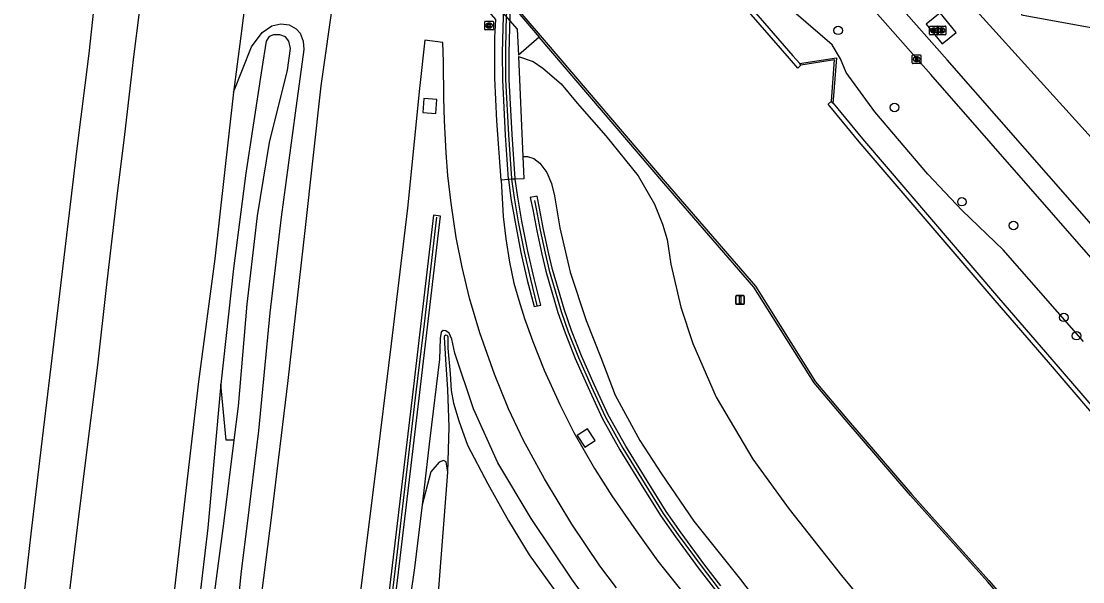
# Model space of a CAD drawing. Extents: x 157466 to 158888, y 383063 to 384677.
# Drawn here: x 157715.2 to 157837.3, y 383305.6 to 383370.1 of the extents above; entities that cross this region are included whole.
import ezdxf

# ---------------------------------------------------------------- set-up
doc = ezdxf.new("R2010")
doc.units = 0
for name, color, linetype in [('IMGEO_Afsluitpaal', 7, 'Continuous'), ('IMGEO_Berm_groen', 7, 'Continuous'), ('IMGEO_Boom', 7, 'Continuous'), ('IMGEO_Brandkraan', 7, 'Continuous'), ('IMGEO_Geluidsscherm', 7, 'Continuous'), ('IMGEO_Grasland_overig', 7, 'Continuous'), ('IMGEO_Groenvoorziening', 7, 'Continuous'), ('IMGEO_Hek', 7, 'Continuous'), ('IMGEO_Kademuur', 7, 'Continuous'), ('IMGEO_Kolk', 7, 'Continuous'), ('IMGEO_Muur', 7, 'Continuous'), ('IMGEO_Pand', 7, 'Continuous'), ('IMGEO_Rijbaan_autosnelweg', 7, 'Continuous'), ('IMGEO_Rijbaan_autoweg', 7, 'Continuous'), ('IMGEO_Rioolput', 7, 'Continuous'), ('IMGEO_Terreindeel_gesloten', 7, 'Continuous')]:
    doc.layers.add(name, color=color, linetype=linetype)

msp = doc.modelspace()

# ---------------------------------------------------------------- linework, layer by layer
at = {"layer": 'IMGEO_Afsluitpaal'}
for p, q in [((157797.41, 383337.62), (157797.41, 383338.42)), ((157797.41, 383338.42), (157797.41, 383337.62)), ((157797.51, 383338.52), (157798.3, 383338.52)), ((157798.3, 383338.52), (157797.51, 383338.52)), ((157798.3, 383337.52), (157797.51, 383337.52)), ((157797.51, 383337.52), (157798.3, 383337.52)), ((157798.4, 383338.42), (157798.4, 383337.62)), ((157798.4, 383337.62), (157798.4, 383338.42))]:
    msp.add_line(p, q, dxfattribs=at)
msp.add_lwpolyline([(157797.83, 383338.4), (157797.98, 383338.4), (157797.98, 383337.65), (157797.83, 383337.65), (157797.83, 383338.4)], dxfattribs=at)
for centre, start, end in [((157797.51, 383338.42), 90, 180), ((157797.51, 383338.42), 90, 180), ((157797.51, 383337.62), 180, 270), ((157797.51, 383337.62), 180, 270), ((157798.3, 383338.42), 0, 90), ((157798.3, 383338.42), 360, 90), ((157798.3, 383337.62), 270, 0), ((157798.3, 383337.62), 270, 0)]:
    msp.add_arc(centre, 0.1, start, end, dxfattribs=at)
at = {"layer": 'IMGEO_Berm_groen'}
for points in [[(157739.63, 383361.91), (157741.69, 383367.14), (157742.91, 383368.79), (157744.02, 383369.54), (157745.07, 383369.79), (157746.01, 383369.66), (157746.84, 383369.19), (157747.29, 383368.7), (157747.64, 383367.78), (157747.73, 383366.82), (157746.71, 383359.49), (157745.11, 383347.53), (157743.8, 383336.54), (157742.51, 383322.96), (157741.17, 383312), (157740.49, 383306.83), (157739.35, 383295.42)], [(157739.69, 383321.89), (157740.18, 383325.82), (157741.18, 383337.55), (157742.4, 383347.68), (157743.77, 383356.14), (157745.83, 383364.46), (157746.18, 383366.93), (157745.99, 383367.78), (157745.62, 383368.27), (157744.95, 383368.52), (157744.24, 383368.51), (157743.71, 383368.34), (157743.39, 383367.77), (157742.87, 383364.65), (157741.05, 383352.6), (157739.63, 383341.64), (157738.17, 383328.34)], [(157763.02, 383361.08), (157761.52, 383361.19), (157761.41, 383359.57), (157762.91, 383359.47), (157763.02, 383361.08)], [(157772.91, 383354.54), (157773.03, 383351.95), (157772.05, 383351.9)], [(157772.91, 383354.54), (157773.46, 383354.53), (157774.17, 383354.3), (157774.88, 383353.75), (157775.66, 383352.67), (157776.23, 383351.41), (157776.57, 383350.01), (157777.18, 383346.31), (157778.35, 383341.23), (157780.19, 383335.67), (157781.87, 383331.39), (157783.55, 383327.06), (157786.39, 383321.87), (157788.86, 383318.03), (157792.59, 383312.58), (157797.95, 383305.86), (157804.26, 383297.61), (157811.94, 383288.81)], [(157771.25, 383351.86), (157770.42, 383351.81)], [(157793.15, 383288.09), (157788.25, 383293.54), (157783.02, 383299.67), (157778.55, 383305.91), (157773.86, 383312.87), (157770.05, 383319.3), (157767.24, 383325.51), (157765.09, 383331.9), (157764.73, 383333.52), (157764.45, 383334.19), (157764.06, 383334.47), (157763.73, 383334.5), (157763.5, 383334.31), (157763.42, 383333.6), (157763.31, 383331.22), (157762.21, 383322.09), (157761.34, 383314.47)], [(157738.17, 383328.34), (157736.68, 383311.82), (157735.27, 383300.17)], [(157781.24, 383321.87), (157780.37, 383323.21), (157779.17, 383322.42), (157780.05, 383321.09), (157781.24, 383321.87)], [(157736.8, 383299.33), (157738.5, 383312.31), (157739.69, 383321.89)], [(157761.34, 383314.47), (157760.46, 383307.2), (157759.49, 383300.56), (157758.88, 383294.5)]]:
    msp.add_lwpolyline(points, dxfattribs=at)
at = {"layer": 'IMGEO_Boom'}
for centre in [(157809.2, 383369.03), (157815.67, 383360.16), (157823.44, 383349.32), (157829.38, 383346.59), (157835.16, 383336.02), (157836.62, 383333.91)]:
    msp.add_circle(centre, 0.489, dxfattribs=at)
at = {"layer": 'IMGEO_Brandkraan'}
for p, q in [((157819.7, 383368.59), (157819.7, 383369.44)), ((157819.78, 383369.52), (157820.63, 383369.52)), ((157820.19, 383369.3), (157820.22, 383369.3)), ((157820.71, 383369.44), (157820.71, 383368.59)), ((157820.63, 383368.52), (157819.78, 383368.52)), ((157820.21, 383368.74), (157820.19, 383368.74))]:
    msp.add_line(p, q, dxfattribs=at)
for points in [[(157819.7, 383368.59), (157819.7, 383369.44)], [(157819.78, 383369.52), (157820.63, 383369.52)], [(157820.05, 383369.22), (157820.05, 383368.82), (157820.27, 383368.82)], [(157820.28, 383369.22), (157820.05, 383369.22)], [(157820.71, 383369.44), (157820.71, 383368.59)], [(157820.63, 383368.52), (157819.78, 383368.52)], [(157820.23, 383369.13), (157820.18, 383369.13), (157820.18, 383369.06)], [(157820.18, 383369.06), (157820.23, 383369.06)], [(157820.24, 383368.98), (157820.18, 383368.98), (157820.18, 383368.9)], [(157820.18, 383368.9), (157820.24, 383368.9)]]:
    msp.add_lwpolyline(points, dxfattribs=at)
for centre, radius, start, end in [((157819.78, 383369.44), 0.0765, 91.552, 178.448), ((157819.78, 383369.44), 0.0765, 91.552, 178.448), ((157820.29, 383369.07), 0.145, 59.4692, 91.5367), ((157820.31, 383369.12), 0.0922, 285.5137, 58.1501), ((157820.63, 383369.44), 0.0765, 1.552, 88.448), ((157820.63, 383369.44), 0.0765, 1.552, 88.448), ((157819.78, 383368.59), 0.0765, 181.552, 268.448), ((157819.78, 383368.59), 0.0765, 181.552, 268.448), ((157820.23, 383369.1), 0.0379, 267.8285, 90.9355), ((157820.24, 383368.94), 0.0404, 269.8759, 90.5077), ((157820.27, 383369.07), 0.251, 268.6676, 293.5347), ((157820.32, 383368.93), 0.105, 301.3115, 78.989), ((157820.63, 383368.59), 0.0765, 271.552, 358.448), ((157820.63, 383368.59), 0.0765, 271.552, 358.448)]:
    msp.add_arc(centre, radius, start, end, dxfattribs=at)
for centre, major_axis, ratio, start_param, end_param in [((157820.19, 383369.02), (-0.387, 0.002), 0.722429, 4.712389, 7.853982), ((157820.22, 383369.02), (-0.39, 0.002), 0.717154, 1.570796, 4.712389)]:
    msp.add_ellipse(centre, major_axis=major_axis, ratio=ratio, start_param=start_param, end_param=end_param, dxfattribs=at)
at = {"layer": 'IMGEO_Geluidsscherm'}
for points in [[(157771.64, 383351.98), (157771.29, 383357.02), (157770.96, 383363.37), (157770.95, 383366.41), (157771, 383369.37), (157771.21, 383375.29), (157771.53, 383380.79), (157772.08, 383388.27), (157772.66, 383395.13), (157773.51, 383404.07), (157774.07, 383410.59)], [(157774.57, 383337.4), (157773.82, 383340.4), (157773.1, 383343.57), (157772.41, 383347.02), (157771.94, 383349.77), (157771.65, 383351.93)], [(157774.24, 383349.48), (157774.44, 383348.5), (157774.92, 383346.04), (157775.49, 383343.39), (157775.95, 383341.42), (157776.64, 383339.07), (157777.32, 383336.71), (157778.14, 383334.36), (157779.3, 383331.42), (157780.78, 383328.11), (157782.39, 383324.6), (157784.41, 383320.99), (157786.87, 383317), (157789.07, 383313.46), (157790.8, 383310.99), (157793.54, 383307.28), (157795.4, 383304.87), (157798.33, 383301.24), (157801.57, 383297.23), (157805.37, 383292.59), (157809.03, 383288.44)], [(157761.58, 383335.26), (157763.02, 383347.55)], [(157756.35, 383291.34), (157758.41, 383308.38), (157760.65, 383327.41), (157761.58, 383335.26)]]:
    msp.add_lwpolyline(points, dxfattribs=at)
at = {"layer": 'IMGEO_Grasland_overig'}
for points in [[(157772.4, 383366.02), (157774.1, 383365.46), (157775.2, 383364.7), (157777.33, 383362.87), (157779.18, 383360.67), (157782.48, 383356.9), (157786.2, 383352.28), (157788.07, 383349.05), (157789, 383346.73), (157789.54, 383344.96), (157789.94, 383342.15), (157791.1, 383337.19), (157792.49, 383333), (157795.15, 383326.84), (157799.38, 383319.71), (157803.54, 383313.95), (157809.59, 383306.32), (157815.29, 383299.41), (157821.19, 383291.83)], [(157772.4, 383366.02), (157772.91, 383354.54)], [(157764.27, 383318.2), (157764.43, 383323.39), (157764.29, 383327.71), (157764.06, 383331.17), (157763.89, 383333.75), (157763.94, 383333.94), (157764.04, 383334), (157764.19, 383333.96), (157764.27, 383333.77), (157764.28, 383332.48), (157764.55, 383329.56), (157764.67, 383327.62), (157764.93, 383326.16), (157765.55, 383324.11), (157766.55, 383321.33), (157768.9, 383316.86), (157771.27, 383312.63), (157773.66, 383308.7), (157777.1, 383303.9), (157780.96, 383298.99), (157783.95, 383295.29), (157786.94, 383291.6)], [(157739.69, 383321.89), (157738.77, 383321.91), (157738.17, 383328.34)], [(157764.27, 383318.2), (157764.11, 383319.41), (157763.77, 383319.54), (157763.29, 383319.36), (157762.33, 383318.25), (157761.34, 383314.47)], [(157762.31, 383294.52), (157762.59, 383298.22), (157763, 383301.81), (157763.42, 383306.81), (157763.86, 383312.74), (157764.27, 383318.2)]]:
    msp.add_lwpolyline(points, dxfattribs=at)
at = {"layer": 'IMGEO_Groenvoorziening'}
for points in [[(157793.51, 383406.39), (157803.74, 383395.36), (157805.59, 383393), (157807.53, 383390.72), (157849.7, 383344.14), (157889.59, 383300.09), (157949.89, 383232.91)], [(157840.7, 383340.13), (157819.87, 383363.95), (157790.96, 383396.65), (157792.9, 383398.29)], [(157948.97, 383232.31), (157933.28, 383250), (157922.54, 383262.11), (157912.57, 383272.68), (157895.75, 383287.54), (157892.35, 383290.29), (157878.36, 383302.97), (157857.16, 383325.09), (157844.56, 383339.58), (157839.42, 383345.49), (157821.75, 383365.65), (157792.9, 383398.29)], [(157837.43, 383333.25), (157828.19, 383343.8), (157823.46, 383348.3), (157819.51, 383352.48), (157813.42, 383359.65), (157810.11, 383364.18), (157809.45, 383365.75), (157808.5, 383367.38), (157798.02, 383376.43), (157790.86, 383384.56), (157788.14, 383388.24), (157788.14, 383388.9), (157788.49, 383389.58)], [(157821.18, 383367.48), (157822.78, 383368.8), (157820.92, 383371.05), (157819.32, 383369.73), (157821.18, 383367.48)], [(157774.8, 383368.26), (157772.4, 383366.16)]]:
    msp.add_lwpolyline(points, dxfattribs=at)
at = {"layer": 'IMGEO_Hek'}
msp.add_lwpolyline([(157849.7, 383344.14), (157807.53, 383390.72), (157805.59, 383393), (157803.74, 383395.36), (157793.51, 383406.39)], dxfattribs=at)
at = {"layer": 'IMGEO_Kademuur'}
for points in [[(157804.92, 383365.03), (157804.54, 383364.7), (157803.61, 383365.79), (157795.81, 383374.78), (157792.45, 383378.85), (157792.84, 383379.17), (157794.14, 383377.59)], [(157794.89, 383376.68), (157796.19, 383375.1), (157803.99, 383366.12), (157804.77, 383365.21)], [(157772.54, 383370.9), (157772.57, 383370.87), (157773.27, 383370.04), (157774.8, 383368.26)], [(157772.56, 383371.18), (157775.58, 383367.65), (157789.29, 383351.59), (157799.67, 383339.61), (157806.59, 383328.61), (157810.16, 383324.4), (157817.68, 383315.65), (157826.52, 383305.77), (157840.42, 383289.58), (157854.83, 383273.11), (157862.39, 383264.76), (157870.02, 383255.99), (157904.33, 383217.35), (157912.6, 383208.2), (157912.67, 383208.12), (157912.74, 383208.04), (157912.82, 383207.94), (157916.55, 383203.62), (157918.51, 383201.35), (157920.83, 383198.66)], [(157929.46, 383188.35), (157927.73, 383190.36), (157926.41, 383191.89), (157924.21, 383194.44), (157922.69, 383196.2), (157920.66, 383198.55), (157918.34, 383201.24), (157916.38, 383203.52), (157912.65, 383207.84), (157912.57, 383207.93), (157912.5, 383208.02), (157912.43, 383208.09), (157904.18, 383217.21), (157869.87, 383255.86), (157862.24, 383264.63), (157854.68, 383272.98), (157840.27, 383289.45), (157826.37, 383305.63), (157817.53, 383315.52), (157810, 383324.27), (157806.43, 383328.49), (157799.51, 383339.49), (157789.14, 383351.46), (157774.8, 383368.26)], [(157804.77, 383365.21), (157805.23, 383365.28), (157809, 383365.88), (157808.63, 383361.05), (157808.6, 383360.67)], [(157808.42, 383360.89), (157808.78, 383365.64), (157804.92, 383365.03)], [(157804.92, 383365.03), (157804.77, 383365.21)], [(157914.24, 383237.38), (157915.12, 383236.38), (157914.74, 383236.05), (157899.57, 383253.38), (157896.45, 383257.07), (157887.44, 383267.61), (157876.66, 383280.15), (157866.2, 383292.29), (157853.49, 383307.32), (157838.38, 383325.04), (157833.4, 383330.86), (157827.25, 383337.96), (157811.61, 383356.22), (157808.23, 383360.33), (157808.04, 383360.56), (157808.42, 383360.89)], [(157808.6, 383360.67), (157808.42, 383360.89)], [(157808.6, 383360.67), (157808.62, 383360.65), (157811.99, 383356.54), (157827.63, 383338.28), (157833.78, 383331.19), (157838.76, 383325.37), (157853.88, 383307.64), (157866.58, 383292.62), (157877.04, 383280.48), (157887.82, 383267.93), (157896.83, 383257.39), (157899.95, 383253.71), (157912.36, 383239.53)]]:
    msp.add_lwpolyline(points, dxfattribs=at)
at = {"layer": 'IMGEO_Kolk'}
for p, q in [((157768.53, 383369.15), (157768.53, 383370.01)), ((157768.6, 383370.08), (157769.46, 383370.08)), ((157769.04, 383369.3), (157769.01, 383369.3)), ((157769.02, 383369.86), (157769.04, 383369.86)), ((157769.53, 383370.01), (157769.53, 383369.15)), ((157769.46, 383369.08), (157768.6, 383369.08))]:
    msp.add_line(p, q, dxfattribs=at)
for points in [[(157768.53, 383369.15), (157768.53, 383370.01)], [(157768.6, 383370.08), (157769.46, 383370.08)], [(157768.85, 383369.78), (157768.97, 383369.78), (157768.97, 383369.63), (157769.1, 383369.78), (157769.27, 383369.78), (157769.12, 383369.63), (157769.27, 383369.38), (157769.12, 383369.38), (157769.04, 383369.55), (157768.97, 383369.48), (157768.97, 383369.38), (157768.85, 383369.38), (157768.85, 383369.78)], [(157769.53, 383370.01), (157769.53, 383369.15)], [(157769.46, 383369.08), (157768.6, 383369.08)]]:
    msp.add_lwpolyline(points, dxfattribs=at)
for centre, start, end in [((157768.6, 383370.01), 91.552, 178.448), ((157768.6, 383370.01), 91.552, 178.448), ((157769.45, 383370.01), 1.552, 88.448), ((157769.45, 383370.01), 1.552, 88.448), ((157768.6, 383369.16), 181.552, 268.448), ((157768.6, 383369.16), 181.552, 268.448), ((157769.45, 383369.16), 271.552, 358.448), ((157769.45, 383369.16), 271.552, 358.448)]:
    msp.add_arc(centre, 0.0765, start, end, dxfattribs=at)
for centre, major_axis, ratio, start_param, end_param in [((157769.02, 383369.58), (-0.387, 0.002), 0.722429, 4.712389, 7.853982), ((157769.04, 383369.58), (-0.39, 0.002), 0.717154, 1.570796, 4.712389)]:
    msp.add_ellipse(centre, major_axis=major_axis, ratio=ratio, start_param=start_param, end_param=end_param, dxfattribs=at)
at = {"layer": 'IMGEO_Muur'}
for points in [[(157771.24, 383351.92), (157772.04, 383351.98), (157771.69, 383357.04), (157771.36, 383363.38), (157771.35, 383366.41), (157771.4, 383369.36), (157771.61, 383375.27), (157771.93, 383380.76), (157772.48, 383388.24), (157773.06, 383395.09), (157773.91, 383404.04), (157774.47, 383410.57), (157773.67, 383410.65), (157773.11, 383404.11), (157772.27, 383395.16), (157771.68, 383388.3), (157771.13, 383380.82), (157770.82, 383375.31), (157770.6, 383369.38), (157770.55, 383366.42), (157770.56, 383363.35), (157770.89, 383356.99), (157771.24, 383351.92)], [(157772.05, 383351.9), (157771.25, 383351.86)], [(157771.25, 383351.86), (157771.54, 383349.71), (157772.02, 383346.95), (157772.7, 383343.48), (157773.43, 383340.3), (157774.2, 383337.25), (157774.97, 383337.44), (157774.21, 383340.49), (157773.49, 383343.65), (157772.81, 383347.09), (157772.33, 383349.83), (157772.05, 383351.9)], [(157795.71, 383305.12), (157793.86, 383307.52), (157791.12, 383311.22), (157789.41, 383313.68), (157787.21, 383317.21), (157784.75, 383321.19), (157782.75, 383324.79), (157781.14, 383328.28), (157779.67, 383331.58), (157778.52, 383334.5), (157777.7, 383336.83), (157777.02, 383339.18), (157776.33, 383341.52), (157775.88, 383343.47), (157775.31, 383346.12), (157774.83, 383348.58), (157774.56, 383349.95), (157773.77, 383349.79), (157774.05, 383348.42), (157774.53, 383345.96), (157775.1, 383343.3), (157775.56, 383341.32), (157776.25, 383338.95), (157776.94, 383336.59), (157777.77, 383334.23), (157778.94, 383331.27), (157780.42, 383327.95), (157782.04, 383324.42), (157784.06, 383320.78), (157786.53, 383316.79), (157788.74, 383313.24), (157790.47, 383310.76), (157793.22, 383307.04), (157795.09, 383304.62)], [(157756.75, 383291.29), (157758.8, 383308.33), (157761.05, 383327.36), (157763.44, 383347.66), (157762.65, 383347.76), (157760.26, 383327.46), (157758.01, 383308.43), (157755.96, 383291.38)]]:
    msp.add_lwpolyline(points, dxfattribs=at)
at = {"layer": 'IMGEO_Pand'}
msp.add_lwpolyline([(157867.94, 383377.14), (157866.73, 383377.36), (157867.14, 383379.58), (157828.13, 383386.66), (157826.77, 383379.22), (157831.67, 383378.32), (157831.26, 383376.11), (157830.31, 383370.81), (157864.65, 383364.57), (157874.58, 383362.76), (157877.22, 383362.29), (157878.19, 383367.57), (157878.69, 383370.27), (157876.5, 383370.65), (157877.37, 383375.42), (157870.75, 383376.62)], dxfattribs=at)
at = {"layer": 'IMGEO_Rijbaan_autosnelweg'}
for points in [[(157715.2, 383300.98), (157716.35, 383311.12), (157717.54, 383321.14), (157718.77, 383331.33), (157720.14, 383342.9), (157721.63, 383355.46), (157723, 383366.37), (157724.1, 383376.39), (157725.2, 383384.72), (157726.33, 383392.63), (157726.74, 383395.39), (157726.51, 383395.42), (157726.85, 383397.75), (157727.51, 383401.67), (157728.52, 383405.98), (157728.84, 383407.66)], [(157720.4, 383301.42), (157721.68, 383311.85), (157722.87, 383321.43), (157724, 383330.52), (157725.01, 383339.47), (157726.25, 383349.96), (157727.11, 383357.06), (157728.16, 383365.99), (157729.44, 383376.31), (157730.64, 383386.31), (157731.55, 383394.13), (157731.9, 383398.17), (157731.94, 383400.5), (157731.96, 383404.91), (157731.94, 383407.38)], [(157746.12, 383390.44), (157744.78, 383390.57), (157744.93, 383392.57), (157746.01, 383393.5), (157745.93, 383393.63), (157743.43, 383391.7), (157742.34, 383383.18), (157740.45, 383368.37), (157739.63, 383361.91)], [(157739.63, 383361.91), (157737.47, 383342.74), (157735.59, 383328.65), (157733.45, 383310.17), (157730.98, 383288.77)]]:
    msp.add_lwpolyline(points, dxfattribs=at)
at = {"layer": 'IMGEO_Rijbaan_autoweg'}
for points in [[(157741.99, 383297.34), (157744.03, 383313.26), (157745.91, 383328.77), (157747.86, 383346.01), (157749.71, 383362.66), (157751.17, 383372.93), (157752.01, 383379.89), (157752.15, 383381.45), (157752.2, 383383.42), (157752.05, 383386.21), (157751.91, 383387.61), (157751.84, 383388.47), (157751.86, 383389.83), (157751.85, 383390.13)], [(157770.42, 383351.81), (157769.92, 383358.63), (157769.71, 383363.54), (157769.69, 383368.21), (157769.82, 383370.3), (157751.96, 383390.83), (157751.85, 383390.13)], [(157783.68, 383304.91), (157781.78, 383307.45), (157778.55, 383312.24), (157775.39, 383317.43), (157772.98, 383321.86), (157771.26, 383325.49), (157769.64, 383329.49), (157767.96, 383334.24), (157766.77, 383338.21), (157765.94, 383341.8), (157765.23, 383345.22), (157764.65, 383349.15), (157764.28, 383352.33), (157764.08, 383354.93), (157763.89, 383358.65), (157763.82, 383361.25), (157763.79, 383365.4), (157763.72, 383367.62), (157761.62, 383367.9), (157761.04, 383362.34), (157759.65, 383348.58), (157757.76, 383332.99), (157755.87, 383317.72), (157753.83, 383301.17)], [(157770.42, 383351.81), (157770.66, 383347.61), (157770.96, 383345.04), (157771.38, 383342.36), (157771.89, 383339.97), (157772.46, 383338.01), (157773.12, 383335.87), (157774.05, 383333.24), (157775.37, 383329.93), (157777.17, 383325.98), (157778.8, 383322.78), (157781.17, 383318.65), (157783.15, 383315.5), (157785.96, 383311.48), (157788.44, 383307.97), (157791.65, 383303.96), (157794.85, 383300.04), (157798.57, 383295.75), (157802.81, 383290.81), (157806.04, 383286.96)]]:
    msp.add_lwpolyline(points, dxfattribs=at)
at = {"layer": 'IMGEO_Rioolput'}
for p, q in [((157820.6, 383368.6), (157820.6, 383369.45)), ((157820.67, 383369.53), (157821.52, 383369.53)), ((157821.08, 383369.31), (157821.11, 383369.31)), ((157821.6, 383369.45), (157821.6, 383368.6)), ((157821.52, 383368.53), (157820.67, 383368.53)), ((157821.11, 383368.75), (157821.08, 383368.75)), ((157817.72, 383365.29), (157817.72, 383366.14)), ((157817.8, 383366.22), (157818.65, 383366.22)), ((157818.21, 383366), (157818.23, 383366)), ((157818.72, 383366.14), (157818.72, 383365.29)), ((157818.65, 383365.22), (157817.8, 383365.22)), ((157818.23, 383365.44), (157818.21, 383365.44))]:
    msp.add_line(p, q, dxfattribs=at)
for points in [[(157820.6, 383368.6), (157820.6, 383369.45)], [(157820.67, 383369.53), (157821.52, 383369.53)], [(157821.18, 383369.22), (157820.93, 383369.23), (157820.93, 383368.83)], [(157821.6, 383369.45), (157821.6, 383368.6)], [(157821.52, 383368.53), (157820.67, 383368.53)], [(157820.93, 383368.83), (157821.06, 383368.83), (157821.06, 383368.99), (157821.07, 383368.99)], [(157821.11, 383369.15), (157821.06, 383369.15), (157821.06, 383369.06)], [(157821.06, 383369.06), (157821.11, 383369.06)], [(157821.11, 383368.96), (157821.19, 383368.83), (157821.32, 383368.83), (157821.26, 383368.95)], [(157817.72, 383365.29), (157817.72, 383366.14)], [(157817.8, 383366.22), (157818.65, 383366.22)], [(157818.31, 383365.91), (157818.06, 383365.92), (157818.06, 383365.52)], [(157818.06, 383365.52), (157818.18, 383365.52), (157818.18, 383365.68), (157818.19, 383365.68)], [(157818.24, 383365.84), (157818.18, 383365.84), (157818.18, 383365.75)], [(157818.18, 383365.75), (157818.23, 383365.75)], [(157818.24, 383365.65), (157818.31, 383365.52), (157818.45, 383365.52), (157818.39, 383365.64)], [(157818.72, 383366.14), (157818.72, 383365.29)], [(157818.65, 383365.22), (157817.8, 383365.22)]]:
    msp.add_lwpolyline(points, dxfattribs=at)
for centre, radius, start, end in [((157820.67, 383369.45), 0.0765, 91.552, 178.448), ((157820.67, 383369.45), 0.0765, 91.552, 178.448), ((157821.18, 383369.11), 0.109, 350.3612, 89.416), ((157821.52, 383369.45), 0.0765, 1.552, 88.448), ((157821.52, 383369.45), 0.0765, 1.552, 88.448), ((157820.67, 383368.6), 0.0765, 181.552, 268.448), ((157820.67, 383368.6), 0.0765, 181.552, 268.448), ((157821.07, 383368.94), 0.0533, 26.0293, 88.6989), ((157821.12, 383369.05), 0.0964, 77.0061, 93.1865), ((157821.09, 383369.25), 0.19, 274.7715, 282.9687), ((157821.13, 383369.11), 0.0378, 276.6634, 79.6772), ((157821.18, 383369.11), 0.112, 277.5842, 350.9817), ((157821.17, 383368.9), 0.108, 29.5134, 73.7905), ((157821.52, 383368.6), 0.0765, 271.552, 358.448), ((157821.52, 383368.6), 0.0765, 271.552, 358.448), ((157817.8, 383366.14), 0.0765, 91.552, 178.448), ((157817.8, 383366.14), 0.0765, 91.552, 178.448), ((157818.19, 383365.63), 0.0533, 26.0293, 88.6989), ((157818.22, 383365.94), 0.19, 274.7715, 282.9687), ((157818.24, 383365.74), 0.0964, 77.0061, 93.1865), ((157818.26, 383365.8), 0.0378, 276.6634, 79.6772), ((157818.31, 383365.81), 0.109, 350.3612, 89.416), ((157818.31, 383365.8), 0.112, 277.5842, 350.9817), ((157818.29, 383365.59), 0.108, 29.5134, 73.7905), ((157818.65, 383366.14), 0.0765, 1.552, 88.448), ((157818.65, 383366.14), 0.0765, 1.552, 88.448), ((157817.8, 383365.29), 0.0765, 181.552, 268.448), ((157817.8, 383365.29), 0.0765, 181.552, 268.448), ((157818.65, 383365.29), 0.0765, 271.552, 358.448), ((157818.65, 383365.29), 0.0765, 271.552, 358.448)]:
    msp.add_arc(centre, radius, start, end, dxfattribs=at)
for centre, major_axis, ratio, start_param, end_param in [((157821.08, 383369.03), (-0.387, 0.002), 0.722429, 4.712389, 7.853982), ((157821.11, 383369.03), (-0.39, 0.002), 0.717154, 1.570796, 4.712389), ((157818.21, 383365.72), (-0.387, 0.002), 0.722429, 4.712389, 7.853982), ((157818.23, 383365.72), (-0.39, 0.002), 0.717154, 1.570796, 4.712389)]:
    msp.add_ellipse(centre, major_axis=major_axis, ratio=ratio, start_param=start_param, end_param=end_param, dxfattribs=at)
at = {"layer": 'IMGEO_Terreindeel_gesloten'}
msp.add_lwpolyline([(157748.74, 383398.05), (157748.55, 383396.27), (157772.27, 383369.16), (157772.33, 383367.66), (157772.4, 383366.16)], dxfattribs=at)

doc.saveas('drawing.dxf')
